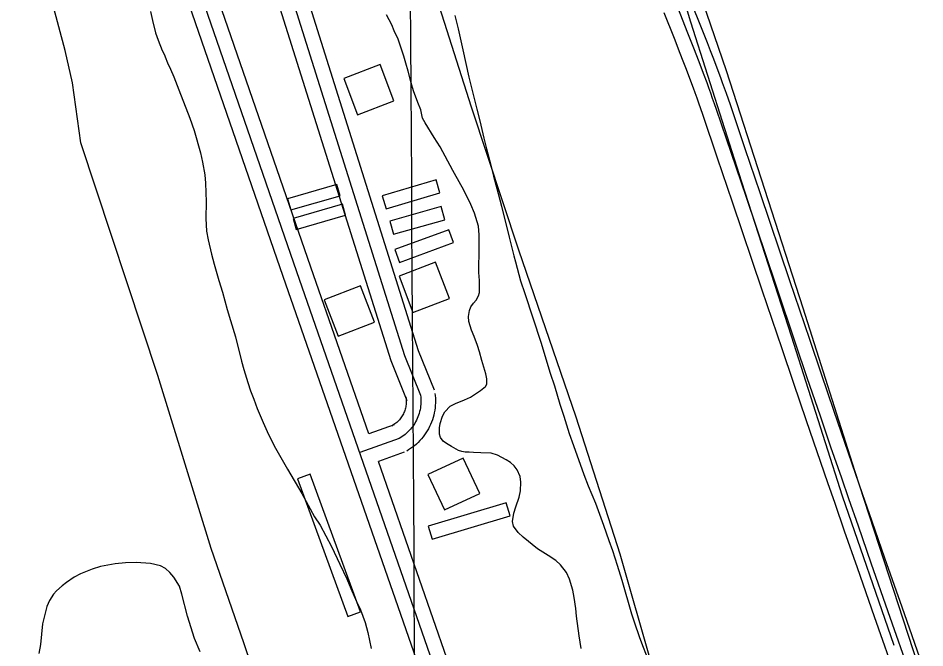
# Model space of a CAD drawing. Extents: x 3477039 to 3515015, y 546746 to 572297.
# Drawn here: x 3507138 to 3508070, y 567644 to 568292 of the extents above; entities that cross this region are included whole.
import ezdxf

# ---------------------------------------------------------------- set-up
doc = ezdxf.new("R2010")
doc.units = 0
for name, color, linetype in [('V-BLDG-OTLN', 7, 'Continuous'), ('V-DTCH-CNTR', 7, 'Continuous'), ('V-GRID-MAJR', 7, 'Continuous'), ('V-ROAD-CNTR', 7, 'Continuous'), ('V-SITE-VEGE', 7, 'Continuous'), ('V-TOPO-SHOR', 7, 'Continuous')]:
    doc.layers.add(name, color=color, linetype=linetype)

msp = doc.modelspace()

# ---------------------------------------------------------------- linework, layer by layer
at = {"layer": 'V-BLDG-OTLN'}
for points in [[(3507472.722016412, 568229.6285143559), (3507486.981987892, 568192.2565890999), (3507524.353913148, 568206.5175605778), (3507510.0929416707, 568243.8884858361)], [(3507469.1130236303, 568109.0007556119), (3507465.805030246, 568120.408732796), (3507415.1531315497, 568105.720762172), (3507418.4611249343, 568094.312784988)], [(3507571.58281869, 568111.8337499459), (3507567.615826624, 568125.259723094), (3507512.239937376, 568108.8947558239), (3507516.2079294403, 568095.468782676)], [(3507474.6870124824, 568088.9337957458), (3507471.3790190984, 568100.3417729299), (3507420.7271204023, 568085.6538023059), (3507424.035113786, 568074.2458251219)], [(3507576.6368085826, 568084.277805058), (3507572.846816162, 568097.755778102), (3507520.0999216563, 568082.92180777), (3507523.889914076, 568069.4438347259)], [(3507585.694790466, 568060.944851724), (3507580.8448001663, 568074.078825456), (3507525.343911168, 568053.583866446), (3507530.1939014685, 568040.449892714)], [(3507529.6569025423, 568026.3409209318), (3507543.916874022, 567988.9689956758), (3507581.2887992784, 568003.229967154), (3507567.0278278, 568040.600892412)], [(3507452.7490563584, 568001.9639696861), (3507467.009027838, 567964.5920444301), (3507504.380953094, 567978.853015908), (3507490.1199816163, 568016.223941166)], [(3507595.581770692, 567839.2792950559), (3507559.301843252, 567822.433328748), (3507576.14780956, 567786.1534013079), (3507612.427737, 567802.9993676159)], [(3507438.4190850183, 567822.6093283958), (3507425.2671113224, 567817.811337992), (3507476.8190082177, 567676.5186205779), (3507489.970981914, 567681.316610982)], [(3507643.8006742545, 567779.83241395), (3507639.80768224, 567793.2503871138), (3507559.638842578, 567769.39243483), (3507563.63283459, 567755.9744616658)]]:
    msp.add_lwpolyline(points, close=True, dxfattribs=at)
at = {"layer": 'V-DTCH-CNTR'}
msp.add_lwpolyline([(3507797.569, 568392.506), (3507829.09, 568287.7000000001), (3507881.416, 568123.088), (3507932.548, 567964.99), (3507984.875, 567800.38), (3508037.779, 567647.024)], dxfattribs=at)
at = {"layer": 'V-GRID-MAJR'}
msp.add_spline([(3507641.796, 552264.599), (3507603.9, 558323.61), (3507565.9930000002, 564384.554), (3507528.086, 570445.515), (3507528.074, 570447.432)], degree=3, dxfattribs=at)
at = {"layer": 'V-ROAD-CNTR'}
for points in [[(3507627.4887068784, 567406.2241611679), (3507609.9387419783, 567460.594052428), (3507583.065795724, 567570.2938330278), (3507564.4228330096, 567629.0027156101), (3507424.71311243, 568030.7239121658), (3507267.211427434, 568486.807999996), (3507128.2267054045, 568940.5000926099), (3507042.799876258, 569233.2925070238), (3506973.283015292, 569443.7510861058), (3506894.8301721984, 569695.7135821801)], [(3507558.46284493, 567598.2097771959), (3507550.18786148, 567624.2687250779), (3507410.5401407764, 568025.8119219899), (3507252.9464559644, 568482.1620092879), (3507113.854734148, 568936.2021012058), (3507028.47390491, 569228.8385159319), (3506958.99904386, 569439.16909527), (3506880.508200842, 569691.2545910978)], [(3507498.536964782, 567864.1162453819), (3507438.886084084, 568035.6359023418), (3507281.476398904, 568491.4539907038), (3507142.59867666, 568944.798084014), (3507057.62384661, 569236.0405015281)], [(3507125.4837108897, 569228.0905174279), (3507199.2685633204, 569012.653948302), (3507535.156891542, 567944.736084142), (3507551.59785866, 567903.929165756)], [(3507139.674682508, 569232.9505077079), (3507213.5205348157, 569017.3349389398), (3507549.2898632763, 567949.7970740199), (3507565.5108308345, 567909.5351545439)], [(3507111.292739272, 569223.230527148), (3507185.016591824, 569007.972957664), (3507521.0239198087, 567939.6750942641), (3507537.6848864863, 567898.3231769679)], [(3508069.8298221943, 567619.1837352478), (3508046.387869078, 567686.129601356), (3508028.8279041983, 567736.3935008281), (3508015.6989304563, 567774.101425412), (3508005.8839500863, 567802.390368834), (3507998.5449647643, 567823.609326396), (3507987.572986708, 567855.4542627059), (3507976.655008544, 567887.313198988), (3507963.2500353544, 567926.6441203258), (3507951.564058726, 567961.076051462), (3507931.1710995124, 568021.3709308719), (3507900.629160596, 568111.8447499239), (3507885.3281911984, 568157.0826594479), (3507869.9712219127, 568202.324568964), (3507867.9372259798, 568208.240557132), (3507865.930229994, 568213.9715456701), (3507863.9592339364, 568219.508534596), (3507862.0252378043, 568224.8595238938), (3507860.1272416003, 568230.0425135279), (3507856.4112490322, 568240.0144935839), (3507852.869256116, 568249.3414749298), (3507849.51226283, 568258.0574574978), (3507846.336269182, 568266.21144119), (3507840.348281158, 568281.4304107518), (3507829.836302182, 568307.973357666)], [(3508041.5598787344, 567609.1457553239), (3508018.0699257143, 567676.2256211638), (3508000.50196085, 567726.5135205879), (3507987.360987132, 567764.251445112), (3507977.536006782, 567792.570388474), (3507970.18702148, 567813.8193459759), (3507959.201043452, 567845.7042822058), (3507948.26706532, 567877.6112183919), (3507934.8480921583, 567916.9841396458), (3507923.1501155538, 567951.450070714), (3507902.749156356, 568011.7669500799), (3507872.20721744, 568102.2407691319), (3507856.914248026, 568147.454678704), (3507841.5812786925, 568192.6265883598), (3507839.5952826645, 568198.4065767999), (3507837.6422865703, 568203.983565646), (3507835.721290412, 568209.3785548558), (3507833.833294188, 568214.60154441), (3507831.985297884, 568219.6465343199), (3507828.331305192, 568229.4525147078), (3507824.849312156, 568238.6234963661), (3507821.536318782, 568247.2214791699), (3507818.4003250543, 568255.277463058), (3507812.444336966, 568270.4144327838), (3507801.934357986, 568296.9533797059)], [(3508055.694850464, 567614.164745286), (3508032.228897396, 567681.17761126), (3508014.664932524, 567731.4535107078), (3508001.5299587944, 567769.176435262), (3507991.7099784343, 567797.480378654), (3507984.365993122, 567818.714336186), (3507973.38701508, 567850.5792724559), (3507962.461036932, 567882.4622086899), (3507949.049063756, 567921.8141299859), (3507937.35708714, 567956.2630610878), (3507916.960127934, 568016.5689404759), (3507886.4181890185, 568107.0427595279), (3507871.121219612, 568152.268669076), (3507855.7762503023, 568197.4755786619), (3507853.766254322, 568203.3235669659), (3507851.786258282, 568208.9775556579), (3507849.840262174, 568214.4435447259), (3507847.929265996, 568219.730534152), (3507846.056269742, 568224.8445239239), (3507842.371277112, 568234.7335041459), (3507838.859284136, 568243.9824856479), (3507835.5242908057, 568252.6394683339), (3507832.368297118, 568260.7444521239), (3507826.396309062, 568275.922421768), (3507815.885330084, 568302.4633686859)], [(3507551.59785866, 567903.929165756), (3507551.819858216, 567902.0601694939), (3507551.961857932, 567900.1841732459), (3507552.0248578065, 567898.3031770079), (3507552.006857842, 567896.42218077), (3507551.9098580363, 567894.5421845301), (3507551.731858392, 567892.6691882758), (3507551.475858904, 567890.805192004), (3507551.1398595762, 567888.9531957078), (3507550.7258604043, 567887.118199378), (3507550.233861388, 567885.301203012), (3507549.665862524, 567883.5072065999), (3507549.0208638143, 567881.739210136), (3507548.30286525, 567880.000213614), (3507547.5108668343, 567878.2932170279), (3507546.646868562, 567876.6222203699), (3507545.71287043, 567874.9882236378), (3507544.7098724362, 567873.3962268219), (3507543.639874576, 567871.84722992), (3507542.5058768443, 567870.3462329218), (3507541.308879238, 567868.894235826), (3507540.050881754, 567867.494238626), (3507538.734884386, 567866.1492413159), (3507537.3628871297, 567864.8622438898), (3507535.9378899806, 567863.6332463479), (3507534.460892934, 567862.4672486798), (3507532.936895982, 567861.364250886), (3507531.365899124, 567860.32725296), (3507529.7879022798, 567859.3772548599)], [(3507566.4928288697, 567905.6981622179), (3507566.7528283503, 567903.5111665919), (3507566.9428279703, 567901.0011716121), (3507567.0268278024, 567898.4821766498), (3507567.0028278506, 567895.9641816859), (3507566.8728281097, 567893.445186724), (3507566.634828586, 567890.9381917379), (3507566.2928292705, 567888.4451967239), (3507565.841830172, 567885.96220169), (3507565.28783128, 567883.5062066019), (3507564.629832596, 567881.075211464), (3507563.868834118, 567878.670216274), (3507563.004835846, 567876.3042210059), (3507562.0448377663, 567873.978225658), (3507560.9828398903, 567871.6892302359), (3507559.825842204, 567869.45223471), (3507558.575844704, 567867.265239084), (3507557.231847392, 567865.13224335), (3507555.800850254, 567863.059247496), (3507554.28285329, 567861.050251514), (3507552.679856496, 567859.1062554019), (3507550.9948598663, 567857.231259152), (3507549.231863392, 567855.4292627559), (3507547.396867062, 567853.7082661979), (3507545.4878708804, 567852.0612694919), (3507543.508874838, 567850.4992726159), (3507541.4698789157, 567849.023275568), (3507539.368883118, 567847.6372783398), (3507537.524886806, 567846.5262805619)], [(3507536.70288845, 567902.1601692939), (3507536.886888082, 567900.609172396), (3507536.980887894, 567899.36717488), (3507537.0228878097, 567898.124177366), (3507537.0108878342, 567896.8801798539), (3507536.9468879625, 567895.6391823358), (3507536.828888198, 567894.400184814), (3507536.6588885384, 567893.165187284), (3507536.43788898, 567891.9441897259), (3507536.1638895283, 567890.730192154), (3507535.8378901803, 567889.5271945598), (3507535.4628909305, 567888.3441969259), (3507535.0368917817, 567887.174199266), (3507534.560892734, 567886.0222015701), (3507534.038893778, 567884.8972038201), (3507533.4678949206, 567883.7922060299), (3507532.849896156, 567882.7112081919), (3507532.18789748, 567881.6602102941), (3507531.478898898, 567880.635212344), (3507530.728900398, 567879.6422143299), (3507529.9379019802, 567878.68221625), (3507529.1069036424, 567877.7572180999), (3507528.2379053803, 567876.8692198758), (3507527.328907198, 567876.016221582), (3507526.38790908, 567875.2052232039), (3507525.41291103, 567874.4352247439), (3507524.403913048, 567873.7052262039), (3507523.3629151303, 567873.0172275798), (3507522.0509177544, 567872.228229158)], [(3507524.729912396, 567873.4992266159), (3507498.536964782, 567864.11724538)], [(3507529.7879022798, 567859.3772548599), (3507489.3419831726, 567844.8912838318)], [(3507534.8458921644, 567845.2552831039), (3507508.390945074, 567835.7813020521)], [(3507620.861720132, 567479.0490155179), (3507597.5147668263, 567574.35282491), (3507578.6578045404, 567633.736706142), (3507508.3919450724, 567835.7803020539)]]:
    msp.add_lwpolyline(points, dxfattribs=at)
at = {"layer": 'V-SITE-VEGE'}
for p, q in [((3507274.086, 568298.2290000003), (3507276.197, 568288.9840000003)), ((3507276.197, 568288.9840000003), (3507279.515, 568276.2350000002)), ((3507522.215, 568284.7610000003), (3507516.606, 568294.96)), ((3507586.858, 568294.1160000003), (3507590.207, 568280.4890000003)), ((3507524.755, 568278.5430000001), (3507522.215, 568284.7610000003)), ((3507528.6520000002, 568269.733), (3507524.755, 568278.5430000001)), ((3507590.207, 568280.4890000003), (3507595.218, 568258.928)), ((3507279.515, 568276.2350000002), (3507282.1550000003, 568268.9750000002)), ((3507282.1550000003, 568268.9750000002), (3507286.2430000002, 568258.209)), ((3507534.386, 568252.3000000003), (3507528.6520000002, 568269.733)), ((3507286.2430000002, 568258.209), (3507288.671, 568253.691)), ((3507595.218, 568258.928), (3507601.221, 568230.9890000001)), ((3507288.671, 568253.691), (3507289.143, 568251.692)), ((3507289.143, 568251.692), (3507291.801, 568245.677)), ((3507536.4, 568245.224), (3507534.386, 568252.3000000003)), ((3507291.801, 568245.677), (3507294.951, 568239.158)), ((3507294.951, 568239.158), (3507298.328, 568231.1400000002)), ((3507538.9250000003, 568236.9400000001), (3507536.4, 568245.224)), ((3507298.328, 568231.1400000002), (3507303.378, 568217.8690000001)), ((3507542.107, 568224.8630000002), (3507538.9250000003, 568236.9400000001)), ((3507601.221, 568230.9890000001), (3507604.565, 568217.187)), ((3507544.467, 568216.925), (3507542.107, 568224.8630000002)), ((3507303.378, 568217.8690000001), (3507314.6890000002, 568188.8200000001)), ((3507549.026, 568204.6680000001), (3507544.467, 568216.925)), ((3507604.565, 568217.187), (3507609.597, 568198.036)), ((3507551.903, 568197.242), (3507549.026, 568204.6680000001)), ((3507553.5640000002, 568188.792), (3507551.903, 568197.242)), ((3507609.597, 568198.036), (3507612.61, 568185.789)), ((3507314.6890000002, 568188.8200000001), (3507318.998, 568176.057)), ((3507556.4560000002, 568183.776), (3507553.5640000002, 568188.792)), ((3507565.819, 568168.728), (3507556.4560000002, 568183.776)), ((3507612.61, 568185.789), (3507616.6180000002, 568168.1950000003)), ((3507318.998, 568176.057), (3507325.6580000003, 568153.05)), ((3507571.953, 568159.213), (3507565.819, 568168.728)), ((3507616.6180000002, 568168.1950000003), (3507619.294, 568157.154)), ((3507584.8680000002, 568135.013), (3507571.953, 568159.213)), ((3507619.294, 568157.154), (3507623.825, 568140.4180000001)), ((3507325.6580000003, 568153.05), (3507327.772, 568143.556)), ((3507327.772, 568143.556), (3507330.082, 568130.323)), ((3507623.825, 568140.4180000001), (3507626.671, 568129.205)), ((3507330.082, 568130.323), (3507330.713, 568121.845)), ((3507593.029, 568120.317), (3507584.8680000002, 568135.013)), ((3507626.671, 568129.205), (3507631.537, 568111.089)), ((3507330.713, 568121.845), (3507331.448, 568102.657)), ((3507595.921, 568115.303), (3507593.029, 568120.317)), ((3507603.392, 568100.0950000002), (3507595.921, 568115.303)), ((3507631.537, 568111.089), (3507634.718, 568098.1530000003)), ((3507331.448, 568102.657), (3507331.217, 568085.72)), ((3507607.115, 568091.117), (3507603.392, 568100.0950000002)), ((3507611.1520000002, 568077.653), (3507607.115, 568091.117)), ((3507634.718, 568098.1530000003), (3507642.758, 568066.407)), ((3507331.217, 568085.72), (3507331.786, 568072.51)), ((3507331.786, 568072.51), (3507333.4080000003, 568063.768)), ((3507611.95, 568068.865), (3507611.1520000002, 568077.653)), ((3507333.4080000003, 568063.768), (3507336.9450000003, 568049.024)), ((3507612.0300000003, 568055.948), (3507611.95, 568068.865)), ((3507642.758, 568066.407), (3507647.444, 568047.259)), ((3507611.676, 568030.121), (3507612.0300000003, 568055.948)), ((3507336.9450000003, 568049.024), (3507339.792, 568038.774)), ((3507647.444, 568047.259), (3507649.119, 568040.875)), ((3507339.792, 568038.774), (3507344.293, 568021.773)), ((3507649.119, 568040.875), (3507654.4930000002, 568021.5500000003)), ((3507612.305, 568021.677), (3507611.676, 568030.121)), ((3507344.293, 568021.773), (3507348.115, 568009.7660000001)), ((3507612.219, 568009.625), (3507612.305, 568021.677)), ((3507654.4930000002, 568021.5500000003), (3507658.7060000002, 568008.605)), ((3507348.115, 568009.7660000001), (3507353.1040000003, 567992.0120000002)), ((3507611.16, 568006.0160000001), (3507612.219, 568009.625)), ((3507658.7060000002, 568008.605), (3507675.397, 567958.373)), ((3507603.502, 567994.877), (3507606.111, 567998.4730000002)), ((3507606.111, 567998.4730000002), (3507608.719, 568001.728)), ((3507608.719, 568001.728), (3507611.16, 568006.0160000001)), ((3507353.1040000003, 567992.0120000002), (3507356.438, 567980.756)), ((3507600.848, 567984.7350000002), (3507601.9250000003, 567990.926)), ((3507601.9250000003, 567990.926), (3507603.502, 567994.877)), ((3507356.438, 567980.756), (3507361.6890000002, 567963.995)), ((3507601.327, 567979.5640000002), (3507600.848, 567984.7350000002)), ((3507604.193, 567970.764), (3507601.327, 567979.5640000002)), ((3507606.732, 567964.372), (3507604.193, 567970.764)), ((3507361.6890000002, 567963.995), (3507367.825, 567939.001)), ((3507610.2770000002, 567954.875), (3507606.732, 567964.372)), ((3507612.301, 567948.49), (3507610.2770000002, 567954.875)), ((3507675.397, 567958.373), (3507684.986, 567926.447)), ((3507614.648, 567939.52), (3507612.301, 567948.49)), ((3507367.825, 567939.001), (3507370.196, 567930.2500000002)), ((3507618.684, 567926.0560000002), (3507614.648, 567939.52)), ((3507370.196, 567930.2500000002), (3507374.247, 567916.9940000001)), ((3507619.679, 567920.7130000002), (3507618.684, 567926.0560000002)), ((3507684.986, 567926.447), (3507689.201, 567913.5020000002)), ((3507374.247, 567916.9940000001), (3507377.123, 567908.484)), ((3507618.418, 567912.971), (3507619.6410000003, 567915.202)), ((3507619.6410000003, 567915.202), (3507619.679, 567920.7130000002)), ((3507689.201, 567913.5020000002), (3507694.751, 567894.6930000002)), ((3507377.123, 567908.484), (3507380.494, 567899.9710000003)), ((3507602.845, 567902.0620000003), (3507613.224, 567908.875)), ((3507613.224, 567908.875), (3507618.418, 567912.971)), ((3507380.494, 567899.9710000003), (3507383.848, 567890.21)), ((3507582.113, 567892.737), (3507587.471, 567895.4550000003)), ((3507587.471, 567895.455), (3507596.795, 567899.1779999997)), ((3507596.795, 567899.178), (3507602.845, 567902.0620000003)), ((3507694.751, 567894.6930000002), (3507698.968, 567882.436)), ((3507383.848, 567890.21), (3507389.88, 567875.931)), ((3507574.1180000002, 567882.29), (3507576.561, 567886.9230000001)), ((3507576.561, 567886.9230000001), (3507582.113, 567892.737)), ((3507389.88, 567875.931), (3507393.988, 567866.654)), ((3507571.824, 567874.7290000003), (3507574.1180000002, 567882.29)), ((3507698.968, 567882.436), (3507704.524, 567864.659)), ((3507393.988, 567866.654), (3507401.258, 567851.861)), ((3507571.06, 567864.0590000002), (3507571.105, 567870.4280000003)), ((3507571.105, 567870.4280000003), (3507571.824, 567874.7290000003)), ((3507572.242, 567860.606), (3507571.06, 567864.0590000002)), ((3507574.798, 567856.7990000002), (3507572.242, 567860.606)), ((3507704.524, 567864.659), (3507708.7430000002, 567852.404)), ((3507401.258, 567851.861), (3507406.857, 567842.319)), ((3507578.224, 567854.3640000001), (3507574.798, 567856.7990000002)), ((3507583.366, 567851.054), (3507578.224, 567854.3640000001)), ((3507590.571, 567847.214), (3507583.366, 567851.0539999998)), ((3507708.7430000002, 567852.404), (3507719.378, 567822.3640000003)), ((3507406.857, 567842.319), (3507415.129, 567827.758)), ((3507594.18, 567846.155), (3507590.571, 567847.214)), ((3507597.446, 567845.4450000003), (3507594.18, 567846.1550000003)), ((3507601.579, 567845.4160000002), (3507597.446, 567845.4450000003)), ((3507606.054, 567845.039), (3507601.579, 567845.416)), ((3507613.63, 567844.814), (3507606.054, 567845.039)), ((3507624.132, 567844.2220000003), (3507613.63, 567844.8140000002)), ((3507630.661, 567842.2800000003), (3507624.132, 567844.2220000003)), ((3507639.582, 567837.568), (3507630.661, 567842.28)), ((3507644.21, 567834.607), (3507639.582, 567837.568)), ((3507647.805, 567831.481), (3507644.21, 567834.607)), ((3507651.0470000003, 567827.326), (3507647.805, 567831.481)), ((3507415.129, 567827.758), (3507429.736, 567802.897)), ((3507653.924, 567820.2440000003), (3507651.0470000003, 567827.326)), ((3507654.745, 567814.557), (3507653.924, 567820.2440000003)), ((3507719.378, 567822.3640000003), (3507723.943, 567810.6200000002)), ((3507654.5100000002, 567805.6030000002), (3507654.745, 567814.557)), ((3507429.736, 567802.897), (3507442.861, 567779.057)), ((3507652.914, 567799.2440000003), (3507654.5100000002, 567805.6030000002)), ((3507723.943, 567810.6200000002), (3507731.396, 567793.0040000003)), ((3507649.742, 567789.278), (3507652.914, 567799.2440000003)), ((3507731.396, 567793.0040000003), (3507735.6210000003, 567781.778)), ((3507646.193, 567774.15), (3507647.4590000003, 567782.7490000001)), ((3507647.4590000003, 567782.7490000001), (3507649.742, 567789.278)), ((3507442.861, 567779.057), (3507448.471, 567770.26)), ((3507647.1920000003, 567769.492), (3507646.193, 567774.15)), ((3507735.6210000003, 567781.778), (3507739.502, 567770.385)), ((3507448.471, 567770.26), (3507460.128, 567748.431)), ((3507651.966, 567762.914), (3507647.1920000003, 567769.492)), ((3507739.502, 567770.385), (3507745.242, 567754.501)), ((3507657.098, 567758.056), (3507651.966, 567762.914)), ((3507671.824, 567746.0700000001), (3507657.098, 567758.056)), ((3507460.128, 567748.431), (3507468.596, 567730.132)), ((3507682.967, 567739.102), (3507671.824, 567746.0700000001)), ((3507745.242, 567754.501), (3507748.787, 567744.316)), ((3507690.852, 567733.88), (3507682.967, 567739.102)), ((3507748.787, 567744.316), (3507753.846, 567729.126)), ((3507222.957, 567727.7540000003), (3507214.204, 567725.1330000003)), ((3507237.94, 567730.537), (3507222.957, 567727.754)), ((3507248.418, 567731.6410000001), (3507237.94, 567730.537)), ((3507259.383, 567731.9900000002), (3507248.418, 567731.6410000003)), ((3507274.315, 567731.0370000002), (3507259.383, 567731.9900000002)), ((3507284.4960000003, 567728.657), (3507274.315, 567731.037)), ((3507289.6890000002, 567725.8480000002), (3507284.4960000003, 567728.6570000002)), ((3507468.596, 567730.132), (3507475.865, 567715.085)), ((3507695.644, 567729.712), (3507690.852, 567733.88)), ((3507701.614, 567721.75), (3507695.644, 567729.712)), ((3507753.846, 567729.126), (3507758.558, 567713.7660000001)), ((3507202.43, 567720.312), (3507195.907, 567716.914)), ((3507214.204, 567725.133), (3507202.43, 567720.312)), ((3507294.117, 567721.801), (3507289.6890000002, 567725.8480000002)), ((3507298.287, 567717.01), (3507294.117, 567721.801)), ((3507704.8370000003, 567714.838), (3507701.614, 567721.75)), ((3507187.861, 567711.294), (3507183.3310000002, 567707.8680000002)), ((3507195.907, 567716.914), (3507187.861, 567711.294)), ((3507303.8880000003, 567707.719), (3507298.287, 567717.01)), ((3507475.865, 567715.085), (3507480.215, 567705.312)), ((3507708.028, 567703.621), (3507704.8370000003, 567714.838)), ((3507758.558, 567713.7660000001), (3507768.473, 567679.086)), ((3507174.4930000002, 567699.2710000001), (3507170.4220000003, 567692.85)), ((3507177.531, 567702.7170000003), (3507174.4930000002, 567699.2710000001)), ((3507183.3310000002, 567707.8680000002), (3507177.531, 567702.7170000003)), ((3507306.518, 567699.4610000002), (3507303.8880000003, 567707.719)), ((3507312.1890000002, 567676.968), (3507306.518, 567699.4610000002)), ((3507480.215, 567705.312), (3507486.009, 567691.781)), ((3507709.525, 567696.035), (3507708.028, 567703.621)), ((3507170.4220000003, 567692.85), (3507167.85, 567686.9070000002)), ((3507486.009, 567691.781), (3507489.877, 567683.257)), ((3507711.166, 567684.656), (3507709.525, 567696.035)), ((3507167.85, 567686.9070000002), (3507163.1210000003, 567669.0360000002)), ((3507489.877, 567683.257), (3507494.682, 567670.2420000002)), ((3507711.971, 567676.726), (3507711.166, 567684.656)), ((3507319.592, 567653.701), (3507312.1890000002, 567676.968)), ((3507714.756, 567656.5620000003), (3507711.971, 567676.726)), ((3507768.473, 567679.086), (3507771.336, 567670.1090000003)), ((3507163.1210000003, 567669.0360000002), (3507161.085, 567647.643)), ((3507494.682, 567670.2420000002), (3507497.531, 567659.99)), ((3507771.336, 567670.1090000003), (3507776.2290000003, 567655.951)), ((3507325.386, 567640.169), (3507319.592, 567653.701)), ((3507497.531, 567659.99), (3507501.0470000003, 567643.751)), ((3507716.73, 567643.633), (3507714.756, 567656.5620000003)), ((3507776.2290000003, 567655.951), (3507779.606, 567646.629)), ((3507161.085, 567647.643), (3507159.465, 567638.447)), ((3507779.606, 567646.629), (3507783.329, 567637.13))]:
    msp.add_line(p, q, dxfattribs=at)
at = {"layer": 'V-TOPO-SHOR'}
for points in [[(3507336.46, 567746.35), (3507281.686, 567924.123), (3507202.717, 568163.419), (3507194.144, 568224.853), (3507186.525, 568258.381), (3507130.818, 568467.408), (3507117.659, 568507.6630000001), (3507090.261, 568594.875), (3507061.802, 568691.023), (3507049.791, 568736.851), (3507040.032, 568786.015), (3506997.21, 568907.914), (3506952.308, 569055.495), (3506927.093, 569133.768), (3506902.992, 569212.032), (3506873.4620000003, 569315.9990000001), (3506836.227, 569438.981), (3506805.309, 569496.081), (3506776.653, 569558.746), (3506754.346, 569605.006)], [(3507790.13, 567624.3690000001), (3507756.818, 567740.433), (3507711.629, 567881.362), (3507652.775, 568053.077), (3507604.025, 568199.925), (3507563.591, 568327.235), (3507526.127, 568446.848), (3507488.071, 568566.459), (3507451.819, 568663.563)], [(3507821.168, 568367.746), (3507865.845, 568237.794), (3507944.5, 567993.906), (3507997.535, 567826.566), (3508067.2490000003, 567612.112)], [(3507394.518, 567577.492), (3507370.102, 567649.531), (3507336.46, 567746.35)]]:
    msp.add_lwpolyline(points, dxfattribs=at)

doc.saveas('drawing.dxf')
